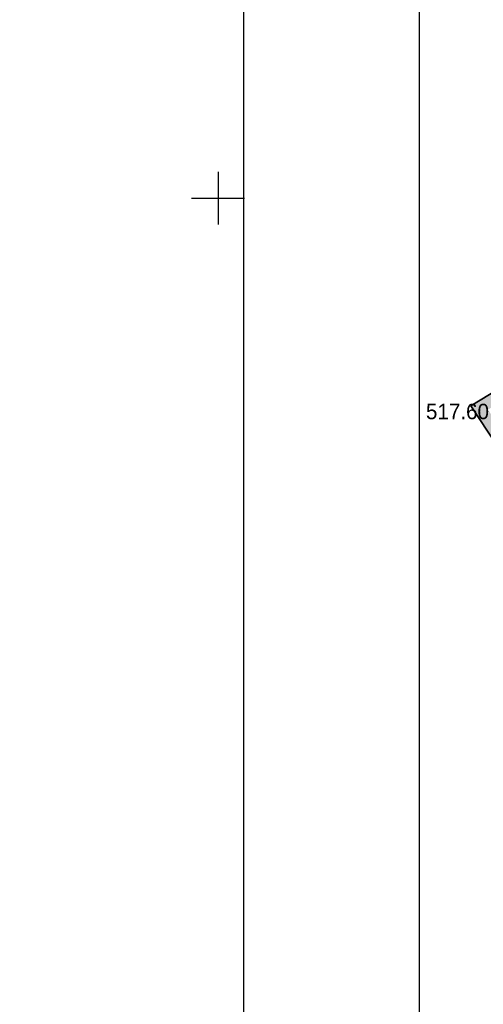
# Model space of a CAD drawing. Header units: millimetres. Extents: x 767170 to 66149698, y -983507 to 2493658.
# Tile 485 of 656: x 4955828 to 4982140, y -605499 to -549602. Entities that reach past the tile are written whole.
import ezdxf

# ---------------------------------------------------------------- set-up
doc = ezdxf.new("R2010")
doc.units = ezdxf.units.MM
doc.layers.add('(001) Сетка', color=92, linetype='Continuous')
doc.layers.add('(004) Точки рельефа', color=7, linetype='Continuous')
doc.styles.add('COMPLEX', font='tahoma.ttf')
doc.styles.add('D-431', font='txt')

# ---------------------------------------------------------------- blocks, each defined once
blk = doc.blocks.new('Setka')
at = {"layer": '(001) Сетка'}
for p, q in [((0, 1.5), (0, -1.5)), ((-1.5, 0), (1.5, 0))]:
    blk.add_line(p, q, dxfattribs=at)
blk = doc.blocks.new('A$C05d28b1e')
at = {"layer": '(001) Сетка', "xscale": 1000, "yscale": 1000, "zscale": 1000}
blk.add_blockref('Setka', (-215665, 37831), dxfattribs=at)
at = {"layer": '(004) Точки рельефа', "linetype": 'ByBlock', "insert": (-203864, 25714), "char_height": 875, "attachment_point": 4, "style": 'D-431'}
blk.add_mtext('517.60', dxfattribs=at)
blk = doc.blocks.new('A11111111111')
blk.add_lwpolyline([(-186450, -2503181), (654550, -2503181), (654550, -1909181), (-186450, -1909181)], close=True)
blk.add_lwpolyline([(649550, -2498181), (-166450, -2498181), (-166450, -1914181), (649550, -1914181), (649550, -2498181)])

msp = doc.modelspace()

# ---------------------------------------------------------------- hatches: boundary and pattern name
at = {"true_color": 0xb1ab95}
h = msp.add_hatch(color=253, dxfattribs=at)
h.dxf.hatch_style = 1
edge = h.paths.add_edge_path(flags=17)
edge.add_line((5098328.86, -738071.2), (5097915.34, -737503.02))
edge.add_line((5097915.34, -737503.02), (5096931.78, -738360.79))
edge.add_line((5096931.78, -738360.79), (5059545.14, -686990.45))
edge.add_line((5059545.14, -686990.45), (5004229.9, -602908.45))
edge.add_arc((5009661.29, -598492.56), 7000, 211.28657, 219.112196, ccw=False)
edge.add_line((5003679.22, -602127.79), (5003229.88, -601388.36))
edge.add_line((5003229.88, -601388.36), (4983953.64, -572087.48))
edge.add_line((4983953.64, -572087.48), (5111746.18, -494446.5))
edge.add_line((5111746.18, -494446.5), (5116840.86, -503524.83))
edge.add_line((5116840.86, -503524.83), (5114029.81, -505186.6))
edge.add_line((5114029.81, -505186.6), (5117083.12, -510351.6))
edge.add_line((5117083.12, -510351.6), (5119777.97, -508758.53))
edge.add_line((5119777.97, -508758.53), (5173113.12, -603797.76))
edge.add_line((5173113.12, -603797.76), (5142488.82, -624059.16))
edge.add_line((5142488.82, -624059.16), (5142257.35, -629108.35))
edge.add_line((5142257.35, -629108.35), (5143613.74, -630946.33))
edge.add_line((5143613.74, -630946.33), (5122742.68, -649693.55))
edge.add_line((5122742.68, -649693.55), (5153709.99, -689621.19))
edge.add_line((5153709.99, -689621.19), (5107133.67, -729612.65))
edge.add_line((5107133.67, -729612.65), (5104266.42, -726274.34))
edge.add_line((5104266.42, -726274.34), (5099895.98, -730028.08))
edge.add_line((5099895.98, -730028.08), (5102913.13, -734173.73))
edge.add_line((5102913.13, -734173.73), (5104023.68, -733205.21))
edge.add_line((5104023.68, -733205.21), (5101482.87, -730246.98))
edge.add_line((5101482.87, -730246.98), (5104137.97, -727966.53))
edge.add_line((5104137.97, -727966.53), (5106679.31, -730925.39))
edge.add_line((5106679.31, -730925.39), (5154671.28, -689718.44))
edge.add_line((5154671.28, -689718.44), (5123694.92, -649779.14))
edge.add_line((5123694.92, -649779.14), (5144554.49, -631042.24))
edge.add_line((5144554.49, -631042.24), (5142967.99, -628892.43))
edge.add_line((5142967.99, -628892.43), (5143171.79, -624446.63))
edge.add_line((5143171.79, -624446.63), (5174041.97, -604022.56))
edge.add_line((5174041.97, -604022.56), (5112002, -493472.01))
edge.add_line((5112002, -493472.01), (4982970.04, -571866.01))
edge.add_line((4982970.04, -571866.01), (5058969.43, -687388.99))
edge.add_line((5058969.43, -687388.99), (5096815.68, -739390.85))
edge.add_line((5096815.68, -739390.85), (5098328.86, -738071.2))
h.paths.add_polyline_path([(5058640.46, -687616.72), (4982407.98, -571739.45), (5112148.18, -492915.16), (5174572.74, -604151.02), (5143562.06, -624668.05), (5143374.06, -628769.05), (5145092.06, -631097.05), (5124239.06, -649828.05), (5155218.78, -689771.68), (5106939.91, -731228.8), (5107460.9, -731835.39), (5104805.8, -734115.84), (5104284.31, -733508.66), (5103149.42, -734498.41), (5104323.65, -736111.82), (5109153.09, -731963.84), (5108306.41, -730978.06), (5156180.05, -689868.9), (5125191.31, -649913.64), (5146032.82, -631192.96), (5144084.7, -628553.13), (5144245.04, -625055.52), (5175501.59, -604375.82), (5112404, -491940.66), (4981424.38, -571517.97), (5058064.75, -688015.26), (5096633.24, -741009.51), (5098978.66, -738964.05), (5098565.15, -738395.87), (5096749.34, -739979.46)])

# ---------------------------------------------------------------- next in the draw order: block references
at = {"color": 5, "lineweight": 50}
msp.add_blockref('A$C05d28b1e', (5182748.06, -597565.05), dxfattribs=at)

# ---------------------------------------------------------------- next in the draw order: linework, layer by layer
for points in [[(5099025.24, -738923.43), (5096633.24, -741009.51), (5058064.75, -688015.26), (4981424.38, -571517.97), (5112404, -491940.66), (5175501.59, -604375.82), (5144245.04, -625055.52), (5144084.7, -628553.13), (5146032.82, -631192.96), (5125191.31, -649913.64), (5156180.05, -689868.9), (5108306.41, -730978.06), (5109153.09, -731963.84), (5104323.65, -736111.82)], [(5156180.05, -689868.9), (5125191.31, -649913.64), (5146032.82, -631192.96), (5144084.7, -628553.13), (5144245.04, -625055.52), (5175501.59, -604375.82), (5112404, -491940.66), (4981424.38, -571517.97), (5058064.75, -688015.26)]]:
    msp.add_lwpolyline(points)

# ---------------------------------------------------------------- next in the draw order: block references
at = {"xscale": 0.5, "yscale": 0.5, "zscale": 0.5}
msp.add_blockref('A11111111111', (5061748.15, 475993.25), dxfattribs=at)

# ---------------------------------------------------------------- next in the draw order: texts
at = {"lineweight": 30, "insert": (4882693.93, -583108.67), "char_height": 1250, "width": 23211.3745, "attachment_point": 1, "style": 'COMPLEX'}
msp.add_mtext('\\pi2624.40786;Texnik spetsifikatsiyalar', dxfattribs=at)

doc.saveas('drawing.dxf')
